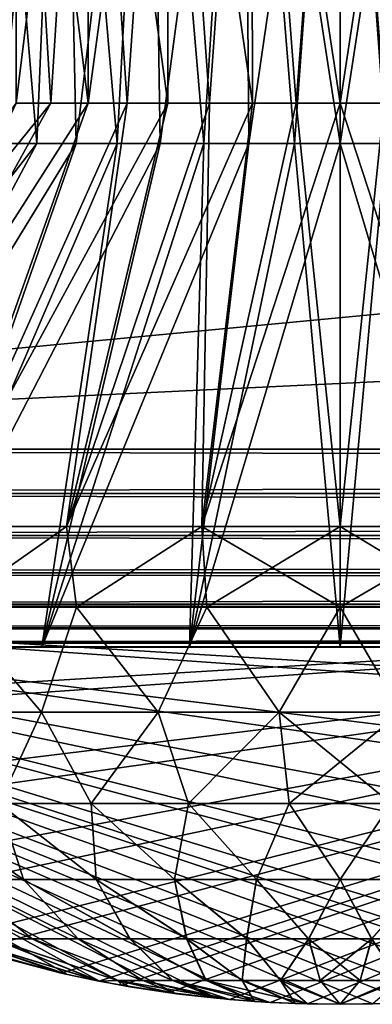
# Model space of a CAD drawing. Header units: metres. Extents: x -44 to 117, y -432 to 89.
# Tile 1011 of 1056: x -31.59 to -29.84, y 79.53 to 84.41. Entities that reach past the tile are written whole.
import ezdxf

# ---------------------------------------------------------------- set-up
doc = ezdxf.new("R2010")
doc.units = ezdxf.units.M
doc.layers.add('solid_125568', color=7, linetype='CONTINUOUS')

msp = doc.modelspace()

# ---------------------------------------------------------------- linework, layer by layer
at = {"layer": 'solid_125568'}
for points in [[(36.877968, 82.282547, 459.877502), (-37.000347, 89.300003, 460), (-36.939213, 85.791275, 459.938751)], [(36.939213, 85.791275, 459.938751), (-37.000347, 89.300003, 460), (36.877968, 82.282547, 459.877502)], [(-36.939213, 85.791275, 440.061249), (37.00037, 89.300003, 440), (-36.877968, 82.282547, 440.122498)], [(-36.877968, 82.282547, 440.122498), (37.00037, 89.300003, 440), (36.939213, 85.791275, 440.061249)], [(-31.689089, 83.800003, 452.170135), (-31.767057, 86.904884, 452.105896), (-31.375, 86.904884, 452.381561)], [(-31.504114, 83.800003, 447.697784), (-31.375, 86.904884, 447.618439), (-31.767057, 86.904884, 447.894104)], [(-31.689089, 83.800003, 447.829865), (-31.504114, 83.800003, 447.697784), (-31.767057, 86.904884, 447.894104)], [(-31.504114, 83.800003, 452.302216), (-31.689089, 83.800003, 452.170135), (-31.375, 86.904884, 452.381561)], [(-31.60697, 86.904884, 448.0849), (-31.249569, 86.904884, 447.835693), (-31.606918, 84, 448.084839)], [(-31.60697, 86.904884, 451.9151), (-31.606918, 84, 451.915161), (-31.433994, 84, 452.047852)], [(-31.60697, 86.904884, 451.9151), (-31.433994, 84, 452.047852), (-31.250004, 84, 452.16507)], [(-31.249569, 86.904884, 452.164307), (-31.60697, 86.904884, 451.9151), (-31.250004, 84, 452.16507)], [(-31.249569, 86.904884, 447.835693), (-31.433994, 84, 447.952148), (-31.606918, 84, 448.084839)], [(-31.30884, 83.800003, 452.418549), (-31.504114, 83.800003, 452.302216), (-31.375, 86.904884, 452.381561)], [(-31.504114, 83.800003, 447.697784), (-31.30884, 83.800003, 447.581451), (-31.375, 86.904884, 447.618439)], [(-31.249569, 86.904884, 447.835693), (-31.250004, 84, 447.83493), (-31.433994, 84, 447.952148)], [(-31.30884, 83.800003, 452.418549), (-31.375, 86.904884, 452.381561), (-30.940231, 86.904884, 452.583252)], [(-31.10466, 83.800003, 447.481628), (-30.940231, 86.904884, 447.416748), (-31.375, 86.904884, 447.618439)], [(-31.30884, 83.800003, 447.581451), (-31.10466, 83.800003, 447.481628), (-31.375, 86.904884, 447.618439)], [(-31.10466, 83.800003, 452.518372), (-31.30884, 83.800003, 452.418549), (-30.940231, 86.904884, 452.583252)], [(-30.855051, 86.904884, 447.650757), (-31.056511, 84, 447.734222), (-31.250004, 84, 447.83493)], [(-31.249569, 86.904884, 447.835693), (-30.855051, 86.904884, 447.650757), (-31.250004, 84, 447.83493)], [(-31.249569, 86.904884, 452.164307), (-31.250004, 84, 452.16507), (-31.056511, 84, 452.265778)], [(-31.249569, 86.904884, 452.164307), (-31.056511, 84, 452.265778), (-30.855122, 84, 452.349213)], [(-30.855051, 86.904884, 452.349243), (-31.249569, 86.904884, 452.164307), (-30.855122, 84, 452.349213)], [(-30.892939, 83.800003, 452.600983), (-31.10466, 83.800003, 452.518372), (-30.940231, 86.904884, 452.583252)], [(-31.10466, 83.800003, 447.481628), (-30.892939, 83.800003, 447.399017), (-30.940231, 86.904884, 447.416748)], [(-30.855051, 86.904884, 447.650757), (-30.855122, 84, 447.650787), (-31.056511, 84, 447.734222)], [(-30.892939, 83.800003, 452.600983), (-30.940231, 86.904884, 452.583252), (-30.477533, 86.904884, 452.708221)], [(-30.675076, 83.800003, 447.334137), (-30.477533, 86.904884, 447.291779), (-30.940231, 86.904884, 447.416748)], [(-30.892939, 83.800003, 447.399017), (-30.675076, 83.800003, 447.334137), (-30.940231, 86.904884, 447.416748)], [(-30.675076, 83.800003, 452.665863), (-30.892939, 83.800003, 452.600983), (-30.477533, 86.904884, 452.708221)], [(-30.855051, 86.904884, 447.650757), (-30.646965, 84, 447.585175), (-30.855122, 84, 447.650787)], [(-30.855051, 86.904884, 452.349243), (-30.855122, 84, 452.349213), (-30.646965, 84, 452.414825)], [(-30.855051, 86.904884, 447.650757), (-30.440416, 86.904884, 447.539978), (-30.646965, 84, 447.585175)], [(-30.855051, 86.904884, 452.349243), (-30.646965, 84, 452.414825), (-30.434206, 84, 452.462006)], [(-30.440416, 86.904884, 452.460022), (-30.855051, 86.904884, 452.349243), (-30.434206, 84, 452.462006)], [(-30.452623, 83.800003, 452.712494), (-30.675076, 83.800003, 452.665863), (-30.477533, 86.904884, 452.708221)], [(-30.675076, 83.800003, 447.334137), (-30.452623, 83.800003, 447.287506), (-30.477533, 86.904884, 447.291779)], [(-30.440416, 86.904884, 447.539978), (-30.434206, 84, 447.537994), (-30.646965, 84, 447.585175)], [(-30.452623, 83.800003, 452.712494), (-30.477533, 86.904884, 452.708221), (-30, 86.904884, 452.749054)], [(-30, 83.800003, 447.25), (-30, 86.904884, 447.250946), (-30.477533, 86.904884, 447.291779)], [(-30.22711, 83.800003, 447.259399), (-30, 83.800003, 447.25), (-30.477533, 86.904884, 447.291779)], [(-30.452623, 83.800003, 447.287506), (-30.22711, 83.800003, 447.259399), (-30.477533, 86.904884, 447.291779)], [(-30.22711, 83.800003, 452.740601), (-30.452623, 83.800003, 452.712494), (-30, 86.904884, 452.749054)], [(-30.440416, 86.904884, 452.460022), (-30.21785, 84, 452.490479), (-30, 84, 452.5)], [(-30, 86.904884, 452.5), (-30.440416, 86.904884, 452.460022), (-30, 84, 452.5)], [(-30.440416, 86.904884, 447.539978), (-30.21785, 84, 447.509521), (-30.434206, 84, 447.537994)], [(-30.440416, 86.904884, 447.539978), (-30, 86.904884, 447.5), (-30.21785, 84, 447.509521)], [(-30.440416, 86.904884, 452.460022), (-30.434206, 84, 452.462006), (-30.21785, 84, 452.490479)], [(-30, 83.800003, 452.75), (-30.22711, 83.800003, 452.740601), (-30, 86.904884, 452.749054)], [(-30, 86.904884, 447.5), (-30, 84, 447.5), (-30.21785, 84, 447.509521)], [(-30, 83.800003, 452.75), (-30, 86.904884, 452.749054), (-29.522467, 86.904884, 452.708221)], [(-29.77289, 83.800003, 452.740601), (-30, 83.800003, 452.75), (-29.522467, 86.904884, 452.708221)], [(-29.547377, 83.800003, 447.287506), (-29.522467, 86.904884, 447.291779), (-30, 86.904884, 447.250946)], [(-29.77289, 83.800003, 447.259399), (-29.547377, 83.800003, 447.287506), (-30, 86.904884, 447.250946)], [(-30, 83.800003, 447.25), (-29.77289, 83.800003, 447.259399), (-30, 86.904884, 447.250946)], [(-29.559584, 86.904884, 447.539978), (-29.78215, 84, 447.509521), (-30, 84, 447.5)], [(-29.559584, 86.904884, 447.539978), (-30, 84, 447.5), (-30, 86.904884, 447.5)], [(-30, 86.904884, 452.5), (-30, 84, 452.5), (-29.78215, 84, 452.490479)], [(-29.559584, 86.904884, 452.460022), (-30, 86.904884, 452.5), (-29.78215, 84, 452.490479)], [(-36.939213, 85.791275, 459.938751), (-36.877968, 82.282547, 459.877502), (36.877968, 82.282547, 459.877502)], [(36.939213, 85.791275, 440.061249), (36.877968, 82.282547, 440.122498), (-36.877968, 82.282547, 440.122498)], [(-31.433994, 84, 447.952148), (-32.59119, 81.900002, 446.199249), (-33.128777, 81.900002, 446.62793)], [(-31.606918, 84, 448.084839), (-31.433994, 84, 447.952148), (-33.128777, 81.900002, 446.62793)], [(-31.250004, 84, 447.83493), (-31.995832, 81.900002, 445.85553), (-32.59119, 81.900002, 446.199249)], [(-31.433994, 84, 447.952148), (-31.250004, 84, 447.83493), (-32.59119, 81.900002, 446.199249)], [(-31.250004, 84, 452.16507), (-32.59119, 81.900002, 453.800751), (-31.995832, 81.900002, 454.14447)], [(-31.433994, 84, 452.047852), (-31.606918, 84, 451.915161), (-32.59119, 81.900002, 453.800751)], [(-31.250004, 84, 452.16507), (-31.433994, 84, 452.047852), (-32.59119, 81.900002, 453.800751)], [(-30.855122, 84, 447.650787), (-31.355944, 81.900002, 445.604401), (-31.995832, 81.900002, 445.85553)], [(-31.056511, 84, 447.734222), (-30.855122, 84, 447.650787), (-31.995832, 81.900002, 445.85553)], [(-31.250004, 84, 447.83493), (-31.056511, 84, 447.734222), (-31.995832, 81.900002, 445.85553)], [(-31.056511, 84, 452.265778), (-31.995832, 81.900002, 454.14447), (-31.355944, 81.900002, 454.395599)], [(-31.056511, 84, 452.265778), (-31.250004, 84, 452.16507), (-31.995832, 81.900002, 454.14447)], [(-30.434206, 84, 447.537994), (-30.685709, 81.900002, 445.451385), (-31.355944, 81.900002, 445.604401)], [(-30.646965, 84, 447.585175), (-30.434206, 84, 447.537994), (-31.355944, 81.900002, 445.604401)], [(-30.855122, 84, 447.650787), (-30.646965, 84, 447.585175), (-31.355944, 81.900002, 445.604401)], [(-30.646965, 84, 452.414825), (-31.355944, 81.900002, 454.395599), (-30.685709, 81.900002, 454.548615)], [(-30.855122, 84, 452.349213), (-31.056511, 84, 452.265778), (-31.355944, 81.900002, 454.395599)], [(-30.646965, 84, 452.414825), (-30.855122, 84, 452.349213), (-31.355944, 81.900002, 454.395599)], [(-30, 84, 447.5), (-30, 81.900002, 445.399994), (-30.685709, 81.900002, 445.451385)], [(-30.21785, 84, 447.509521), (-30, 84, 447.5), (-30.685709, 81.900002, 445.451385)], [(-30.434206, 84, 447.537994), (-30.21785, 84, 447.509521), (-30.685709, 81.900002, 445.451385)], [(-30.21785, 84, 452.490479), (-30.685709, 81.900002, 454.548615), (-30, 81.900002, 454.600006)], [(-30.434206, 84, 452.462006), (-30.646965, 84, 452.414825), (-30.685709, 81.900002, 454.548615)], [(-30.21785, 84, 452.490479), (-30.434206, 84, 452.462006), (-30.685709, 81.900002, 454.548615)], [(-30.21785, 84, 452.490479), (-30, 81.900002, 454.600006), (-30, 84, 452.5)], [(-29.78215, 84, 447.509521), (-29.314291, 81.900002, 445.451385), (-30, 81.900002, 445.399994)], [(-29.78215, 84, 447.509521), (-30, 81.900002, 445.399994), (-30, 84, 447.5)], [(-30, 84, 452.5), (-30, 81.900002, 454.600006), (-29.314291, 81.900002, 454.548615)], [(-29.78215, 84, 452.490479), (-30, 84, 452.5), (-29.314291, 81.900002, 454.548615)], [(-33.438026, 81.300003, 453.967682), (-31.689089, 83.800003, 452.170135), (-31.504114, 83.800003, 452.302216)], [(-33.438026, 81.300003, 453.967682), (-31.504114, 83.800003, 452.302216), (-32.83836, 81.300003, 454.416595)], [(-32.838367, 81.300003, 445.583435), (-31.30884, 83.800003, 447.581451), (-31.504114, 83.800003, 447.697784)], [(-32.838367, 81.300003, 445.583435), (-32.180916, 81.300003, 445.224426), (-31.30884, 83.800003, 447.581451)], [(-32.838367, 81.300003, 445.583435), (-31.504114, 83.800003, 447.697784), (-31.689089, 83.800003, 447.829865)], [(-32.83836, 81.300003, 454.416595), (-31.504114, 83.800003, 452.302216), (-31.30884, 83.800003, 452.418549)], [(-32.83836, 81.300003, 454.416595), (-31.30884, 83.800003, 452.418549), (-32.180901, 81.300003, 454.775574)], [(-32.180916, 81.300003, 445.224426), (-31.10466, 83.800003, 447.481628), (-31.30884, 83.800003, 447.581451)], [(-32.180916, 81.300003, 445.224426), (-31.479097, 81.300003, 444.962677), (-31.10466, 83.800003, 447.481628)], [(-32.180901, 81.300003, 454.775574), (-31.30884, 83.800003, 452.418549), (-31.10466, 83.800003, 452.518372)], [(-32.180901, 81.300003, 454.775574), (-31.10466, 83.800003, 452.518372), (-30.892939, 83.800003, 452.600983)], [(-32.180901, 81.300003, 454.775574), (-30.892939, 83.800003, 452.600983), (-31.479088, 81.300003, 455.037354)], [(-31.479097, 81.300003, 444.962677), (-30.675076, 83.800003, 447.334137), (-30.892939, 83.800003, 447.399017)], [(-31.479097, 81.300003, 444.962677), (-30.747137, 81.300003, 444.803436), (-30.675076, 83.800003, 447.334137)], [(-31.479097, 81.300003, 444.962677), (-30.892939, 83.800003, 447.399017), (-31.10466, 83.800003, 447.481628)], [(-31.479088, 81.300003, 455.037354), (-30.892939, 83.800003, 452.600983), (-30.675076, 83.800003, 452.665863)], [(-31.479088, 81.300003, 455.037354), (-30.675076, 83.800003, 452.665863), (-30.452623, 83.800003, 452.712494)], [(-31.479088, 81.300003, 455.037354), (-30.452623, 83.800003, 452.712494), (-30.747129, 81.300003, 455.196564)], [(-30.747137, 81.300003, 444.803436), (-30.22711, 83.800003, 447.259399), (-30.452623, 83.800003, 447.287506)], [(-30.747137, 81.300003, 444.803436), (-30.000004, 81.300003, 444.75), (-30.22711, 83.800003, 447.259399)], [(-30.747137, 81.300003, 444.803436), (-30.452623, 83.800003, 447.287506), (-30.675076, 83.800003, 447.334137)], [(-30.747129, 81.300003, 455.196564), (-30.452623, 83.800003, 452.712494), (-30.22711, 83.800003, 452.740601)], [(-30.747129, 81.300003, 455.196564), (-30.22711, 83.800003, 452.740601), (-30, 83.800003, 452.75)], [(-30.747129, 81.300003, 455.196564), (-30, 83.800003, 452.75), (-29.999996, 81.300003, 455.25)], [(-30.000004, 81.300003, 444.75), (-30, 83.800003, 447.25), (-30.22711, 83.800003, 447.259399)], [(-30.000004, 81.300003, 444.75), (-29.252871, 81.300003, 444.803436), (-30, 83.800003, 447.25)], [(-29.999996, 81.300003, 455.25), (-30, 83.800003, 452.75), (-29.77289, 83.800003, 452.740601)], [(-29.252871, 81.300003, 444.803436), (-29.77289, 83.800003, 447.259399), (-30, 83.800003, 447.25)], [(-29.999996, 81.300003, 455.25), (-29.77289, 83.800003, 452.740601), (-29.252863, 81.300003, 455.196564)], [(-36.877968, 82.063995, 459.849426), (36.877968, 82.063995, 459.849426), (36.877968, 82.282547, 459.877502)], [(-36.877968, 82.282547, 459.877502), (-36.877968, 82.063995, 459.849426), (36.877968, 82.282547, 459.877502)], [(36.877968, 82.063995, 440.150574), (-36.877968, 82.063995, 440.150574), (-36.877968, 82.282547, 440.122498)], [(36.877968, 82.282547, 440.122498), (36.877968, 82.063995, 440.150574), (-36.877968, 82.282547, 440.122498)], [(-36.877968, 81.855713, 459.77356), (36.877968, 81.855713, 459.77356), (36.877968, 82.063995, 459.849426)], [(-36.877968, 82.063995, 459.849426), (-36.877968, 81.855713, 459.77356), (36.877968, 82.063995, 459.849426)], [(36.877968, 81.855713, 440.22644), (-36.877968, 81.855713, 440.22644), (-36.877968, 82.063995, 440.150574)], [(36.877968, 82.063995, 440.150574), (36.877968, 81.855713, 440.22644), (-36.877968, 82.063995, 440.150574)], [(-31.355944, 81.900002, 454.395599), (-31.995832, 81.900002, 454.14447), (-31.926046, 81.5, 454.177368)], [(-31.995832, 81.900002, 445.85553), (-31.355944, 81.900002, 445.604401), (-31.9259, 81.5, 445.822571)], [(-31.355944, 81.900002, 454.395599), (-31.926046, 81.5, 454.177368), (-31.306709, 81.5, 454.410492)], [(-31.355944, 81.900002, 445.604401), (-31.306606, 81.5, 445.589478), (-31.9259, 81.5, 445.822571)], [(-30.685709, 81.900002, 454.548615), (-31.355944, 81.900002, 454.395599), (-31.306709, 81.5, 454.410492)], [(-31.355944, 81.900002, 445.604401), (-30.685709, 81.900002, 445.451385), (-31.306606, 81.5, 445.589478)], [(-30.685709, 81.900002, 454.548615), (-31.306709, 81.5, 454.410492), (-30.660263, 81.5, 454.552368)], [(-30.685709, 81.900002, 445.451385), (-30.66021, 81.5, 445.447632), (-31.306606, 81.5, 445.589478)], [(-30.685709, 81.900002, 454.548615), (-30.660263, 81.5, 454.552368), (-30, 81.5, 454.600006)], [(-30, 81.900002, 454.600006), (-30.685709, 81.900002, 454.548615), (-30, 81.5, 454.600006)], [(-30.685709, 81.900002, 445.451385), (-30, 81.900002, 445.399994), (-30.66021, 81.5, 445.447632)], [(-30, 81.900002, 445.399994), (-30, 81.5, 445.399994), (-30.66021, 81.5, 445.447632)], [(-30, 81.900002, 454.600006), (-30, 81.5, 454.600006), (-29.33979, 81.5, 454.552368)], [(-29.314291, 81.900002, 454.548615), (-30, 81.900002, 454.600006), (-29.33979, 81.5, 454.552368)], [(-29.314291, 81.900002, 445.451385), (-30, 81.5, 445.399994), (-30, 81.900002, 445.399994)], [(-29.339737, 81.5, 445.447632), (-30, 81.5, 445.399994), (-29.314291, 81.900002, 445.451385)], [(-36.877968, 81.669258, 459.653656), (36.877968, 81.669258, 459.653656), (36.877968, 81.855713, 459.77356)], [(-36.877968, 81.855713, 459.77356), (-36.877968, 81.669258, 459.653656), (36.877968, 81.855713, 459.77356)], [(36.877968, 81.669258, 440.346344), (-36.877968, 81.669258, 440.346344), (-36.877968, 81.855713, 440.22644)], [(36.877968, 81.855713, 440.22644), (36.877968, 81.669258, 440.346344), (-36.877968, 81.855713, 440.22644)], [(-36.877968, 81.513794, 459.495636), (36.877968, 81.513794, 459.495636), (36.877968, 81.669258, 459.653656)], [(-36.877968, 81.669258, 459.653656), (-36.877968, 81.513794, 459.495636), (36.877968, 81.669258, 459.653656)], [(36.877968, 81.513794, 440.504364), (-36.877968, 81.513794, 440.504364), (-36.877968, 81.669258, 440.346344)], [(36.877968, 81.669258, 440.346344), (36.877968, 81.513794, 440.504364), (-36.877968, 81.669258, 440.346344)], [(-36.877968, 81.396965, 459.307251), (36.877968, 81.396965, 459.307251), (36.877968, 81.513794, 459.495636)], [(-36.877968, 81.513794, 459.495636), (-36.877968, 81.396965, 459.307251), (36.877968, 81.513794, 459.495636)], [(36.877968, 81.396965, 440.692749), (-36.877968, 81.396965, 440.692749), (-36.877968, 81.513794, 440.504364)], [(36.877968, 81.513794, 440.504364), (36.877968, 81.396965, 440.692749), (-36.877968, 81.513794, 440.504364)], [(-25.439344, 81.5, 449.399902), (-34.560654, 81.5, 450.600098), (-34.560703, 81.5, 449.399994)], [(-25.992897, 80.978844, 449.399994), (-25.439344, 81.5, 449.399902), (-34.560703, 81.5, 449.399994)], [(-26.083326, 80.904945, 449.399994), (-25.992897, 80.978844, 449.399994), (-34.560703, 81.5, 449.399994)], [(-26.083326, 80.904945, 449.399994), (-34.560703, 81.5, 449.399994), (-26.611252, 80.524979, 449.399994)], [(-26.803911, 80.405838, 449.399994), (-26.611252, 80.524979, 449.399994), (-34.560703, 81.5, 449.399994)], [(-26.803911, 80.405838, 449.399994), (-34.560703, 81.5, 449.399994), (-27.295504, 80.142982, 449.399994)], [(-27.569979, 80.019547, 449.399994), (-27.295504, 80.142982, 449.399994), (-34.560703, 81.5, 449.399994)], [(-27.569979, 80.019547, 449.399994), (-34.560703, 81.5, 449.399994), (-28.031347, 79.84626, 449.399994)], [(-28.184294, 79.797737, 449.399994), (-28.031347, 79.84626, 449.399994), (-34.560703, 81.5, 449.399994)], [(-31.351156, 79.676201, 449.399994), (-34.560703, 81.5, 449.399994), (-31.797113, 79.792137, 449.399994)], [(-31.193508, 79.643494, 449.399994), (-34.560703, 81.5, 449.399994), (-31.351156, 79.676201, 449.399994)], [(-31.042494, 79.616074, 449.399994), (-34.560703, 81.5, 449.399994), (-31.193508, 79.643494, 449.399994)], [(-28.616539, 79.683434, 449.399994), (-34.560703, 81.5, 449.399994), (-28.804346, 79.64389, 449.399994)], [(-28.918236, 79.622833, 449.399994), (-28.804346, 79.64389, 449.399994), (-34.560703, 81.5, 449.399994)], [(-28.184294, 79.797737, 449.399994), (-34.560703, 81.5, 449.399994), (-28.616539, 79.683434, 449.399994)], [(-30.810999, 79.581421, 449.399994), (-34.560703, 81.5, 449.399994), (-31.042494, 79.616074, 449.399994)], [(-30.613468, 79.558807, 449.399994), (-34.560703, 81.5, 449.399994), (-30.810999, 79.581421, 449.399994)], [(-30.42433, 79.543076, 449.399994), (-34.560703, 81.5, 449.399994), (-30.613468, 79.558807, 449.399994)], [(-30.223282, 79.532669, 449.399994), (-34.560703, 81.5, 449.399994), (-30.42433, 79.543076, 449.399994)], [(-30, 79.528679, 449.399994), (-34.560703, 81.5, 449.399994), (-30.223282, 79.532669, 449.399994)], [(-29.83798, 79.530777, 449.399994), (-34.560703, 81.5, 449.399994), (-30, 79.528679, 449.399994)], [(-29.652168, 79.538345, 449.399994), (-34.560703, 81.5, 449.399994), (-29.83798, 79.530777, 449.399994)], [(-29.450798, 79.552811, 449.399994), (-34.560703, 81.5, 449.399994), (-29.652168, 79.538345, 449.399994)], [(-29.150816, 79.586533, 449.399994), (-34.560703, 81.5, 449.399994), (-29.450798, 79.552811, 449.399994)], [(-28.918236, 79.622833, 449.399994), (-34.560703, 81.5, 449.399994), (-29.150816, 79.586533, 449.399994)], [(-34.007103, 80.978844, 450.600006), (-34.560654, 81.5, 450.600098), (-25.439299, 81.5, 450.600006)], [(-25.439344, 81.5, 449.399902), (-25.439299, 81.5, 450.600006), (-34.560654, 81.5, 450.600098)], [(-33.916676, 80.904945, 450.600006), (-34.007103, 80.978844, 450.600006), (-25.439299, 81.5, 450.600006)], [(-33.916676, 80.904945, 450.600006), (-25.439299, 81.5, 450.600006), (-33.388748, 80.524979, 450.600006)], [(-33.196091, 80.405838, 450.600006), (-33.388748, 80.524979, 450.600006), (-25.439299, 81.5, 450.600006)], [(-33.196091, 80.405838, 450.600006), (-25.439299, 81.5, 450.600006), (-32.704494, 80.142982, 450.600006)], [(-32.430023, 80.019547, 450.600006), (-32.704494, 80.142982, 450.600006), (-25.439299, 81.5, 450.600006)], [(-32.430023, 80.019547, 450.600006), (-25.439299, 81.5, 450.600006), (-31.968653, 79.84626, 450.600006)], [(-31.480743, 80.978943, 446.228363), (-32.026493, 80.978943, 446.491272), (-31.9259, 81.5, 445.822571)], [(-32.026478, 80.978943, 453.508728), (-31.48073, 80.978943, 453.771637), (-31.926046, 81.5, 454.177368)], [(-31.815706, 79.797737, 450.600006), (-31.968653, 79.84626, 450.600006), (-25.439299, 81.5, 450.600006)], [(-31.48073, 80.978943, 453.771637), (-31.306709, 81.5, 454.410492), (-31.926046, 81.5, 454.177368)], [(-31.480743, 80.978943, 446.228363), (-31.9259, 81.5, 445.822571), (-31.306606, 81.5, 445.589478)], [(-31.815706, 79.797737, 450.600006), (-25.439299, 81.5, 450.600006), (-31.383459, 79.683434, 450.600006)], [(-30.901899, 80.978943, 446.049744), (-31.480743, 80.978943, 446.228363), (-31.306606, 81.5, 445.589478)], [(-31.48073, 80.978943, 453.771637), (-30.901884, 80.978943, 453.950256), (-31.306709, 81.5, 454.410492)], [(-31.383459, 79.683434, 450.600006), (-25.439299, 81.5, 450.600006), (-31.195654, 79.64389, 450.600006)], [(-30.901884, 80.978943, 453.950256), (-30.660263, 81.5, 454.552368), (-31.306709, 81.5, 454.410492)], [(-30.901899, 80.978943, 446.049744), (-31.306606, 81.5, 445.589478), (-30.66021, 81.5, 445.447632)], [(-31.081764, 79.622833, 450.600006), (-31.195654, 79.64389, 450.600006), (-25.439299, 81.5, 450.600006)], [(-31.081764, 79.622833, 450.600006), (-25.439299, 81.5, 450.600006), (-30.849182, 79.586533, 450.600006)], [(-30.302895, 80.978943, 445.959442), (-30.901899, 80.978943, 446.049744), (-30.66021, 81.5, 445.447632)], [(-30.901884, 80.978943, 453.950256), (-30.302879, 80.978943, 454.040558), (-30.660263, 81.5, 454.552368)], [(-30.849182, 79.586533, 450.600006), (-25.439299, 81.5, 450.600006), (-30.549202, 79.552811, 450.600006)], [(-30.302879, 80.978943, 454.040558), (-30, 81.5, 454.600006), (-30.660263, 81.5, 454.552368)], [(-30.302895, 80.978943, 445.959442), (-30.66021, 81.5, 445.447632), (-30, 81.5, 445.399994)], [(-30.549202, 79.552811, 450.600006), (-25.439299, 81.5, 450.600006), (-30.347832, 79.538345, 450.600006)], [(-30.347832, 79.538345, 450.600006), (-25.439299, 81.5, 450.600006), (-30.16202, 79.530777, 450.600006)], [(-29.697121, 80.978943, 445.959442), (-30.302895, 80.978943, 445.959442), (-30, 81.5, 445.399994)], [(-30.302879, 80.978943, 454.040558), (-29.697105, 80.978943, 454.040558), (-30, 81.5, 454.600006)], [(-30.16202, 79.530777, 450.600006), (-25.439299, 81.5, 450.600006), (-30, 79.528679, 450.600006)], [(-29.697105, 80.978943, 454.040558), (-29.33979, 81.5, 454.552368), (-30, 81.5, 454.600006)], [(-30, 79.528679, 450.600006), (-25.439299, 81.5, 450.600006), (-29.776718, 79.532669, 450.600006)], [(-29.697121, 80.978943, 445.959442), (-30, 81.5, 445.399994), (-29.339737, 81.5, 445.447632)], [(-36.877968, 81.324516, 459.097748), (36.877968, 81.324516, 459.097748), (36.877968, 81.396965, 459.307251)], [(-36.877968, 81.396965, 459.307251), (-36.877968, 81.324516, 459.097748), (36.877968, 81.396965, 459.307251)], [(36.877968, 81.324516, 440.902252), (-36.877968, 81.324516, 440.902252), (-36.877968, 81.396965, 440.692749)], [(36.877968, 81.396965, 440.692749), (36.877968, 81.324516, 440.902252), (-36.877968, 81.396965, 440.692749)], [(36.877968, 81.324516, 459.097748), (-36.878151, 81.300003, 458.877655), (-0.000154, 81.300003, 458.877655)], [(-36.877968, 81.324516, 459.097748), (-36.878151, 81.300003, 458.877655), (36.877968, 81.324516, 459.097748)], [(-0.000746, 81.300003, 457.399994), (-0.000154, 81.300003, 458.877655), (-36.878151, 81.300003, 458.877655)], [(-7.336801, 81.300003, 450.965057), (-36.878151, 81.300003, 458.877655), (-7.4, 81.300003, 450)], [(-27.819084, 81.300003, 454.775574), (-7.4, 81.300003, 450), (-36.878151, 81.300003, 458.877655)], [(-0.966656, 81.300003, 457.336578), (-0.000746, 81.300003, 457.399994), (-36.878151, 81.300003, 458.877655)], [(-1.916412, 81.300003, 457.147552), (-0.966656, 81.300003, 457.336578), (-36.878151, 81.300003, 458.877655)], [(-2.833156, 81.300003, 456.836182), (-1.916412, 81.300003, 457.147552), (-36.878151, 81.300003, 458.877655)], [(-3.70114, 81.300003, 456.407928), (-2.833156, 81.300003, 456.836182), (-36.878151, 81.300003, 458.877655)], [(-4.506104, 81.300003, 455.869843), (-3.70114, 81.300003, 456.407928), (-36.878151, 81.300003, 458.877655)], [(-5.234018, 81.300003, 455.231171), (-4.506104, 81.300003, 455.869843), (-36.878151, 81.300003, 458.877655)], [(-5.872028, 81.300003, 454.503265), (-5.234018, 81.300003, 455.231171), (-36.878151, 81.300003, 458.877655)], [(-6.409606, 81.300003, 453.698242), (-5.872028, 81.300003, 454.503265), (-36.878151, 81.300003, 458.877655)], [(-6.83766, 81.300003, 452.829559), (-6.409606, 81.300003, 453.698242), (-36.878151, 81.300003, 458.877655)], [(-7.148285, 81.300003, 451.913635), (-6.83766, 81.300003, 452.829559), (-36.878151, 81.300003, 458.877655)], [(-7.336801, 81.300003, 450.965057), (-7.148285, 81.300003, 451.913635), (-36.878151, 81.300003, 458.877655)], [(-28.520903, 81.300003, 455.037323), (-27.819084, 81.300003, 454.775574), (-36.878151, 81.300003, 458.877655)], [(-29.252863, 81.300003, 455.196564), (-28.520903, 81.300003, 455.037323), (-36.878151, 81.300003, 458.877655)], [(-29.999996, 81.300003, 455.25), (-29.252863, 81.300003, 455.196564), (-36.878151, 81.300003, 458.877655)], [(-30.747129, 81.300003, 455.196564), (-29.999996, 81.300003, 455.25), (-36.878151, 81.300003, 458.877655)], [(-31.479088, 81.300003, 455.037354), (-30.747129, 81.300003, 455.196564), (-36.878151, 81.300003, 458.877655)], [(-32.180901, 81.300003, 454.775574), (-31.479088, 81.300003, 455.037354), (-36.878151, 81.300003, 458.877655)], [(-36.877968, 81.324516, 440.902252), (36.878151, 81.300003, 441.122345), (0.000158, 81.300003, 441.122345)], [(36.877968, 81.324516, 440.902252), (36.878151, 81.300003, 441.122345), (-36.877968, 81.324516, 440.902252)], [(-36.877968, 81.324516, 440.902252), (0.000158, 81.300003, 441.122345), (-36.877815, 81.300003, 441.122345)], [(-36.877815, 81.300003, 441.122345), (-30.747137, 81.300003, 444.803436), (-31.479097, 81.300003, 444.962677)], [(-36.877815, 81.300003, 441.122345), (0.000158, 81.300003, 441.122345), (-30.747137, 81.300003, 444.803436)], [(-36.877815, 81.300003, 441.122345), (-31.479097, 81.300003, 444.962677), (-32.180916, 81.300003, 445.224426)], [(0.000158, 81.300003, 441.122345), (-30.000004, 81.300003, 444.75), (-30.747137, 81.300003, 444.803436)], [(0.000158, 81.300003, 441.122345), (-29.252871, 81.300003, 444.803436), (-30.000004, 81.300003, 444.75)], [(-31.690989, 80.525352, 447.001984), (-32.026493, 80.978943, 446.491272), (-31.480743, 80.978943, 446.228363)], [(-31.690958, 80.525352, 452.998047), (-31.48073, 80.978943, 453.771637), (-32.026478, 80.978943, 453.508728)], [(-31.234501, 80.525352, 446.786957), (-31.690989, 80.525352, 447.001984), (-31.480743, 80.978943, 446.228363)], [(-31.690958, 80.525352, 452.998047), (-31.234467, 80.525352, 453.213043), (-31.48073, 80.978943, 453.771637)], [(-31.234501, 80.525352, 446.786957), (-31.480743, 80.978943, 446.228363), (-30.901899, 80.978943, 446.049744)], [(-31.234467, 80.525352, 453.213043), (-30.901884, 80.978943, 453.950256), (-31.48073, 80.978943, 453.771637)], [(-30.751482, 80.525352, 446.640991), (-31.234501, 80.525352, 446.786957), (-30.901899, 80.978943, 446.049744)], [(-31.234467, 80.525352, 453.213043), (-30.751446, 80.525352, 453.359009), (-30.901884, 80.978943, 453.950256)], [(-30.751482, 80.525352, 446.640991), (-30.901899, 80.978943, 446.049744), (-30.302895, 80.978943, 445.959442)], [(-30.751446, 80.525352, 453.359009), (-30.302879, 80.978943, 454.040558), (-30.901884, 80.978943, 453.950256)], [(-30.252314, 80.525352, 446.56723), (-30.751482, 80.525352, 446.640991), (-30.302895, 80.978943, 445.959442)], [(-30.751446, 80.525352, 453.359009), (-30.252277, 80.525352, 453.43277), (-30.302879, 80.978943, 454.040558)], [(-30.252314, 80.525352, 446.56723), (-30.302895, 80.978943, 445.959442), (-29.697121, 80.978943, 445.959442)], [(-29.747686, 80.525352, 453.43277), (-29.697105, 80.978943, 454.040558), (-30.302879, 80.978943, 454.040558)], [(-30.252277, 80.525352, 453.43277), (-29.747686, 80.525352, 453.43277), (-30.302879, 80.978943, 454.040558)], [(-29.747723, 80.525352, 446.56723), (-30.252314, 80.525352, 446.56723), (-29.697121, 80.978943, 445.959442)], [(-31.570005, 80.148636, 447.70343), (-32.111137, 80.525352, 447.281403), (-31.690989, 80.525352, 447.001984)], [(-31.570005, 80.148636, 447.70343), (-31.895409, 80.148636, 447.963684), (-32.111137, 80.525352, 447.281403)], [(-31.570129, 80.148636, 452.296478), (-31.690958, 80.525352, 452.998047), (-32.111111, 80.525352, 452.718597)], [(-31.895519, 80.148636, 452.036194), (-31.570129, 80.148636, 452.296478), (-32.111111, 80.525352, 452.718597)], [(-31.209381, 80.148636, 447.49469), (-31.690989, 80.525352, 447.001984), (-31.234501, 80.525352, 446.786957)], [(-31.209381, 80.148636, 447.49469), (-31.570005, 80.148636, 447.70343), (-31.690989, 80.525352, 447.001984)], [(-31.209517, 80.148636, 452.505219), (-31.234467, 80.525352, 453.213043), (-31.690958, 80.525352, 452.998047)], [(-31.570129, 80.148636, 452.296478), (-31.209517, 80.148636, 452.505219), (-31.690958, 80.525352, 452.998047)], [(-30.821623, 80.148636, 447.342163), (-31.234501, 80.525352, 446.786957), (-30.751482, 80.525352, 446.640991)], [(-30.821623, 80.148636, 447.342163), (-31.209381, 80.148636, 447.49469), (-31.234501, 80.525352, 446.786957)], [(-30.821768, 80.148636, 452.657776), (-30.751446, 80.525352, 453.359009), (-31.234467, 80.525352, 453.213043)], [(-31.209517, 80.148636, 452.505219), (-30.821768, 80.148636, 452.657776), (-31.234467, 80.525352, 453.213043)], [(-30.821768, 80.148636, 452.657776), (-30.415583, 80.148636, 452.750702), (-30.751446, 80.525352, 453.359009)], [(-30.415434, 80.148636, 447.249268), (-30.821623, 80.148636, 447.342163), (-30.751482, 80.525352, 446.640991)], [(-30.415434, 80.148636, 447.249268), (-30.751482, 80.525352, 446.640991), (-30.252314, 80.525352, 446.56723)], [(-30.415583, 80.148636, 452.750702), (-30.252277, 80.525352, 453.43277), (-30.751446, 80.525352, 453.359009)], [(-30.415583, 80.148636, 452.750702), (-30.000074, 80.148636, 452.781921), (-30.252277, 80.525352, 453.43277)], [(-29.999926, 80.148636, 447.218079), (-30.415434, 80.148636, 447.249268), (-30.252314, 80.525352, 446.56723)], [(-29.999926, 80.148636, 447.218079), (-30.252314, 80.525352, 446.56723), (-29.747723, 80.525352, 446.56723)], [(-30.000074, 80.148636, 452.781921), (-29.747686, 80.525352, 453.43277), (-30.252277, 80.525352, 453.43277)], [(-30.000074, 80.148636, 452.781921), (-29.584566, 80.148636, 452.750732), (-29.747686, 80.525352, 453.43277)], [(-29.584417, 80.148636, 447.249298), (-29.999926, 80.148636, 447.218079), (-29.747723, 80.525352, 446.56723)], [(-31.527395, 79.854286, 451.413666), (-31.895519, 80.148636, 452.036194), (-32.178383, 80.148636, 451.730255)], [(-31.721239, 79.854286, 451.169922), (-31.527395, 79.854286, 451.413666), (-32.178383, 80.148636, 451.730255)], [(-31.52663, 79.854286, 448.58551), (-32.178291, 80.148636, 448.269623), (-31.895409, 80.148636, 447.963684)], [(-31.52663, 79.854286, 448.58551), (-31.720606, 79.854286, 448.829163), (-32.178291, 80.148636, 448.269623)], [(-31.299349, 79.854286, 451.625732), (-31.570129, 80.148636, 452.296478), (-31.895519, 80.148636, 452.036194)], [(-31.527395, 79.854286, 451.413666), (-31.299349, 79.854286, 451.625732), (-31.895519, 80.148636, 452.036194)], [(-31.29847, 79.854286, 448.373535), (-31.895409, 80.148636, 447.963684), (-31.570005, 80.148636, 447.70343)], [(-31.29847, 79.854286, 448.373535), (-31.52663, 79.854286, 448.58551), (-31.895409, 80.148636, 447.963684)], [(-31.04221, 79.854286, 451.801422), (-31.209517, 80.148636, 452.505219), (-31.570129, 80.148636, 452.296478)], [(-31.299349, 79.854286, 451.625732), (-31.04221, 79.854286, 451.801422), (-31.570129, 80.148636, 452.296478)], [(-31.041235, 79.854286, 448.197998), (-31.570005, 80.148636, 447.70343), (-31.209381, 80.148636, 447.49469)], [(-31.041235, 79.854286, 448.197998), (-31.29847, 79.854286, 448.373535), (-31.570005, 80.148636, 447.70343)], [(-30.761734, 79.854286, 451.936768), (-30.821768, 80.148636, 452.657776), (-31.209517, 80.148636, 452.505219)], [(-31.04221, 79.854286, 451.801422), (-30.761734, 79.854286, 451.936768), (-31.209517, 80.148636, 452.505219)], [(-30.760687, 79.854286, 448.062805), (-31.209381, 80.148636, 447.49469), (-30.821623, 80.148636, 447.342163)], [(-30.760687, 79.854286, 448.062805), (-31.041235, 79.854286, 448.197998), (-31.209381, 80.148636, 447.49469)], [(-30.464201, 79.854286, 452.028778), (-30.415583, 80.148636, 452.750702), (-30.821768, 80.148636, 452.657776)], [(-30.761734, 79.854286, 451.936768), (-30.464201, 79.854286, 452.028778), (-30.821768, 80.148636, 452.657776)], [(-30.463104, 79.854286, 447.970978), (-30.821623, 80.148636, 447.342163), (-30.415434, 80.148636, 447.249268)], [(-30.463104, 79.854286, 447.970978), (-30.760687, 79.854286, 448.062805), (-30.821623, 80.148636, 447.342163)], [(-30.464201, 79.854286, 452.028778), (-30.156275, 79.854286, 452.075317), (-30.415583, 80.148636, 452.750702)], [(-30.155151, 79.854286, 447.924591), (-30.463104, 79.854286, 447.970978), (-30.415434, 80.148636, 447.249268)], [(-30.156275, 79.854286, 452.075317), (-30.000074, 80.148636, 452.781921), (-30.415583, 80.148636, 452.750702)], [(-30.155151, 79.854286, 447.924591), (-30.415434, 80.148636, 447.249268), (-29.999926, 80.148636, 447.218079)], [(-30.156275, 79.854286, 452.075317), (-29.844849, 79.854286, 452.075409), (-30.000074, 80.148636, 452.781921)], [(-29.843725, 79.854286, 447.924683), (-30.155151, 79.854286, 447.924591), (-29.999926, 80.148636, 447.218079)], [(-29.844849, 79.854286, 452.075409), (-29.584566, 80.148636, 452.750732), (-30.000074, 80.148636, 452.781921)], [(-29.843725, 79.854286, 447.924683), (-29.999926, 80.148636, 447.218079), (-29.584417, 80.148636, 447.249298)], [(-29.844849, 79.854286, 452.075409), (-29.536896, 79.854286, 452.029022), (-29.584566, 80.148636, 452.750732)], [(-29.535799, 79.854286, 447.971222), (-29.843725, 79.854286, 447.924683), (-29.584417, 80.148636, 447.249298)], [(-31.383459, 79.683434, 450.600006), (-31.876541, 79.854286, 450.899963), (-31.968653, 79.84626, 450.600006)], [(-31.815706, 79.797737, 450.600006), (-31.383459, 79.683434, 450.600006), (-31.968653, 79.84626, 450.600006)], [(-31.195654, 79.64389, 450.600006), (-31.721239, 79.854286, 451.169922), (-31.876541, 79.854286, 450.899963)], [(-31.383459, 79.683434, 450.600006), (-31.195654, 79.64389, 450.600006), (-31.876541, 79.854286, 450.899963)], [(-31.193508, 79.643494, 449.399994), (-31.876055, 79.854286, 449.098999), (-31.720606, 79.854286, 448.829163)], [(-31.351156, 79.676201, 449.399994), (-31.797113, 79.792137, 449.399994), (-31.876055, 79.854286, 449.098999)], [(-31.193508, 79.643494, 449.399994), (-31.351156, 79.676201, 449.399994), (-31.876055, 79.854286, 449.098999)], [(-31.104082, 79.646599, 450.776978), (-31.527395, 79.854286, 451.413666), (-31.721239, 79.854286, 451.169922)], [(-31.195654, 79.64389, 450.600006), (-31.104082, 79.646599, 450.776978), (-31.721239, 79.854286, 451.169922)], [(-31.103577, 79.646599, 449.22229), (-31.720606, 79.854286, 448.829163), (-31.52663, 79.854286, 448.58551)], [(-31.103577, 79.646599, 449.22229), (-31.193508, 79.643494, 449.399994), (-31.720606, 79.854286, 448.829163)], [(-30.978121, 79.646599, 450.930573), (-31.299349, 79.854286, 451.625732), (-31.527395, 79.854286, 451.413666)], [(-31.104082, 79.646599, 450.776978), (-30.978121, 79.646599, 450.930573), (-31.527395, 79.854286, 451.413666)], [(-30.977512, 79.646599, 449.068787), (-31.52663, 79.854286, 448.58551), (-31.29847, 79.854286, 448.373535)], [(-30.977512, 79.646599, 449.068787), (-31.103577, 79.646599, 449.22229), (-31.52663, 79.854286, 448.58551)], [(-30.830982, 79.646599, 451.064026), (-31.04221, 79.854286, 451.801422), (-31.299349, 79.854286, 451.625732)], [(-30.978121, 79.646599, 450.930573), (-30.830982, 79.646599, 451.064026), (-31.299349, 79.854286, 451.625732)], [(-30.830288, 79.646599, 448.935425), (-31.29847, 79.854286, 448.373535), (-31.041235, 79.854286, 448.197998)], [(-30.830288, 79.646599, 448.935425), (-30.977512, 79.646599, 449.068787), (-31.29847, 79.854286, 448.373535)], [(-30.665855, 79.646599, 451.174438), (-30.761734, 79.854286, 451.936768), (-31.04221, 79.854286, 451.801422)], [(-30.830982, 79.646599, 451.064026), (-30.665855, 79.646599, 451.174438), (-31.04221, 79.854286, 451.801422)], [(-30.665091, 79.646599, 448.825104), (-31.041235, 79.854286, 448.197998), (-30.760687, 79.854286, 448.062805)], [(-30.665091, 79.646599, 448.825104), (-30.830288, 79.646599, 448.935425), (-31.041235, 79.854286, 448.197998)], [(-30.486315, 79.646599, 451.25943), (-30.464201, 79.854286, 452.028778), (-30.761734, 79.854286, 451.936768)], [(-30.665855, 79.646599, 451.174438), (-30.486315, 79.646599, 451.25943), (-30.761734, 79.854286, 451.936768)], [(-30.485493, 79.646599, 448.740234), (-30.760687, 79.854286, 448.062805), (-30.463104, 79.854286, 447.970978)], [(-30.485493, 79.646599, 448.740234), (-30.665091, 79.646599, 448.825104), (-30.760687, 79.854286, 448.062805)], [(-30.486315, 79.646599, 451.25943), (-30.296244, 79.646599, 451.317169), (-30.464201, 79.854286, 452.028778)], [(-30.295385, 79.646599, 448.682648), (-30.485493, 79.646599, 448.740234), (-30.463104, 79.854286, 447.970978)], [(-30.296244, 79.646599, 451.317169), (-30.156275, 79.854286, 452.075317), (-30.464201, 79.854286, 452.028778)], [(-30.295385, 79.646599, 448.682648), (-30.463104, 79.854286, 447.970978), (-30.155151, 79.854286, 447.924591)], [(-30.296244, 79.646599, 451.317169), (-30.09976, 79.646599, 451.346375), (-30.156275, 79.854286, 452.075317)], [(-30.098883, 79.646599, 448.653564), (-30.295385, 79.646599, 448.682648), (-30.155151, 79.854286, 447.924591)], [(-29.901117, 79.646599, 451.346436), (-29.844849, 79.854286, 452.075409), (-30.156275, 79.854286, 452.075317)], [(-30.09976, 79.646599, 451.346375), (-29.901117, 79.646599, 451.346436), (-30.156275, 79.854286, 452.075317)], [(-30.098883, 79.646599, 448.653564), (-30.155151, 79.854286, 447.924591), (-29.843725, 79.854286, 447.924683)], [(-29.90024, 79.646599, 448.653625), (-30.098883, 79.646599, 448.653564), (-29.843725, 79.854286, 447.924683)], [(-29.901117, 79.646599, 451.346436), (-29.704615, 79.646599, 451.317352), (-29.844849, 79.854286, 452.075409)], [(-29.703756, 79.646599, 448.682831), (-29.90024, 79.646599, 448.653625), (-29.843725, 79.854286, 447.924683)], [(-29.704615, 79.646599, 451.317352), (-29.536896, 79.854286, 452.029022), (-29.844849, 79.854286, 452.075409)], [(-29.703756, 79.646599, 448.682831), (-29.843725, 79.854286, 447.924683), (-29.535799, 79.854286, 447.971222)], [(-31.081764, 79.622833, 450.600006), (-31.104082, 79.646599, 450.776978), (-31.195654, 79.64389, 450.600006)], [(-31.042494, 79.616074, 449.399994), (-31.193508, 79.643494, 449.399994), (-31.103577, 79.646599, 449.22229)], [(-30.549202, 79.552811, 450.600006), (-30.978121, 79.646599, 450.930573), (-31.104082, 79.646599, 450.776978)], [(-30.849182, 79.586533, 450.600006), (-30.549202, 79.552811, 450.600006), (-31.104082, 79.646599, 450.776978)], [(-31.081764, 79.622833, 450.600006), (-30.849182, 79.586533, 450.600006), (-31.104082, 79.646599, 450.776978)], [(-30.810999, 79.581421, 449.399994), (-31.103577, 79.646599, 449.22229), (-30.977512, 79.646599, 449.068787)], [(-30.810999, 79.581421, 449.399994), (-31.042494, 79.616074, 449.399994), (-31.103577, 79.646599, 449.22229)], [(-30.549202, 79.552811, 450.600006), (-30.830982, 79.646599, 451.064026), (-30.978121, 79.646599, 450.930573)], [(-30.613468, 79.558807, 449.399994), (-30.977512, 79.646599, 449.068787), (-30.830288, 79.646599, 448.935425)], [(-30.613468, 79.558807, 449.399994), (-30.810999, 79.581421, 449.399994), (-30.977512, 79.646599, 449.068787)], [(-30.347832, 79.538345, 450.600006), (-30.665855, 79.646599, 451.174438), (-30.830982, 79.646599, 451.064026)], [(-30.549202, 79.552811, 450.600006), (-30.347832, 79.538345, 450.600006), (-30.830982, 79.646599, 451.064026)], [(-30.42433, 79.543076, 449.399994), (-30.830288, 79.646599, 448.935425), (-30.665091, 79.646599, 448.825104)], [(-30.42433, 79.543076, 449.399994), (-30.613468, 79.558807, 449.399994), (-30.830288, 79.646599, 448.935425)], [(-30.16202, 79.530777, 450.600006), (-30.486315, 79.646599, 451.25943), (-30.665855, 79.646599, 451.174438)], [(-30.347832, 79.538345, 450.600006), (-30.16202, 79.530777, 450.600006), (-30.665855, 79.646599, 451.174438)], [(-30.42433, 79.543076, 449.399994), (-30.665091, 79.646599, 448.825104), (-30.485493, 79.646599, 448.740234)], [(-30.16202, 79.530777, 450.600006), (-30.296244, 79.646599, 451.317169), (-30.486315, 79.646599, 451.25943)], [(-30.223282, 79.532669, 449.399994), (-30.485493, 79.646599, 448.740234), (-30.295385, 79.646599, 448.682648)], [(-30.223282, 79.532669, 449.399994), (-30.42433, 79.543076, 449.399994), (-30.485493, 79.646599, 448.740234)], [(-30, 79.528679, 450.600006), (-30.09976, 79.646599, 451.346375), (-30.296244, 79.646599, 451.317169)], [(-30.16202, 79.530777, 450.600006), (-30, 79.528679, 450.600006), (-30.296244, 79.646599, 451.317169)], [(-30, 79.528679, 449.399994), (-30.295385, 79.646599, 448.682648), (-30.098883, 79.646599, 448.653564)], [(-30, 79.528679, 449.399994), (-30.223282, 79.532669, 449.399994), (-30.295385, 79.646599, 448.682648)], [(-30, 79.528679, 450.600006), (-29.901117, 79.646599, 451.346436), (-30.09976, 79.646599, 451.346375)], [(-30, 79.528679, 449.399994), (-30.098883, 79.646599, 448.653564), (-29.90024, 79.646599, 448.653625)], [(-30, 79.528679, 450.600006), (-29.704615, 79.646599, 451.317352), (-29.901117, 79.646599, 451.346436)], [(-30, 79.528679, 450.600006), (-29.776718, 79.532669, 450.600006), (-29.704615, 79.646599, 451.317352)], [(-30, 79.528679, 449.399994), (-29.90024, 79.646599, 448.653625), (-29.703756, 79.646599, 448.682831)], [(-29.83798, 79.530777, 449.399994), (-30, 79.528679, 449.399994), (-29.703756, 79.646599, 448.682831)]]:
    msp.add_3dface(points, dxfattribs=at)

doc.saveas('drawing.dxf')
